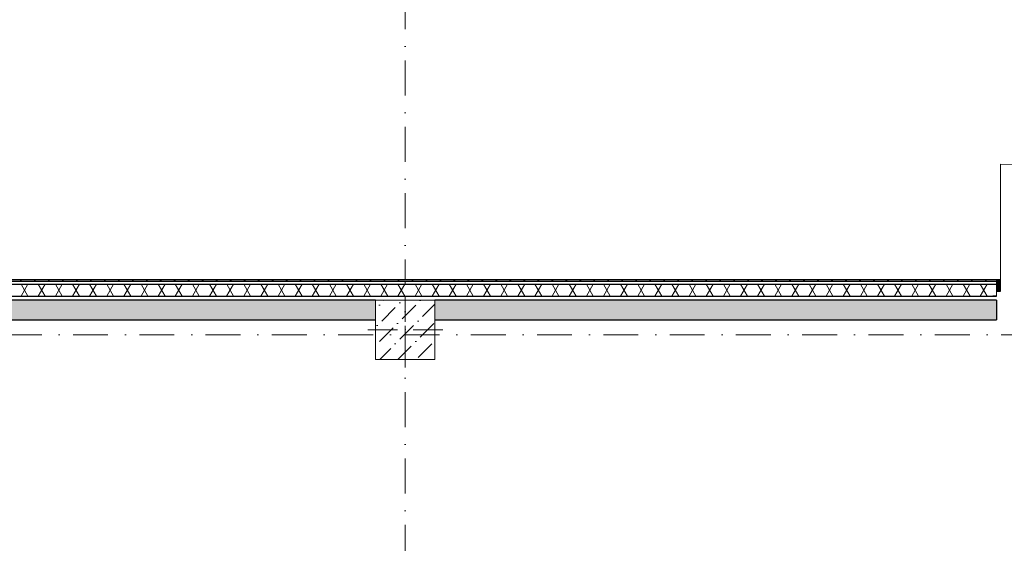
# Model space of a CAD drawing. Header units: millimetres. Extents: x -59761 to 112741, y -57975 to 46221.
# Tile 258 of 421: x 14100 to 24057, y 15892 to 21183. Entities that reach past the tile are written whole.
import ezdxf

# ---------------------------------------------------------------- set-up
doc = ezdxf.new("R2010")
doc.units = ezdxf.units.MM
doc.linetypes.add('Wipeout_Contour', pattern=[1000, 0, -1000])
doc.linetypes.add('Штрихпунктирная', pattern=[670.277762, 352.777767, -176.388884, 0, -141.111112])
for name, color, linetype in [('Конструктив - Колонны', 7, 'Continuous'), ('Конструктив - Стены Внутр сущ.', 7, 'Continuous'), ('Конструктив - Стены наружние фасад', 7, 'Continuous'), ('Элемент Модели - Оси', 2, 'Continuous')]:
    doc.layers.add(name, color=color, linetype=linetype)

msp = doc.modelspace()

# ---------------------------------------------------------------- hatches: boundary and pattern name
at = {"layer": 'Конструктив - Стены Внутр сущ.', "linetype": 'Continuous', "lineweight": 15}
for points in [[(9300, 18150), (17700, 18150), (17700, 18350), (9300, 18350)], [(18300, 18150), (23980, 18150), (23980, 18350), (18300, 18350)]]:
    msp.add_hatch(color=7, dxfattribs=at).paths.add_polyline_path(points)

# ---------------------------------------------------------------- linework, layer by layer
at = {"layer": 'Конструктив - Стены Внутр сущ.', "color": 7, "linetype": 'Continuous', "lineweight": 30}
msp.add_line((23980, 18350), (23980, 18150), dxfattribs=at)
msp.add_line((23980, 18350), (23980, 18150), dxfattribs=at)
at = {"layer": 'Конструктив - Стены Внутр сущ.', "color": 7, "linetype": 'Continuous', "lineweight": 30, "flags": 128}
for points in [[(17700, 18350), (9300, 18350)], [(23980, 18350), (18300, 18350)], [(9300, 18150), (17700, 18150)], [(18300, 18150), (23980, 18150)]]:
    msp.add_lwpolyline(points, dxfattribs=at)

# ---------------------------------------------------------------- next in the draw order: wipeouts: each hides what was drawn before it
at = {"color": 254, "linetype": 'Wipeout_Contour', "lineweight": 0, "ltscale": 9960780.952978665}
msp.add_wipeout([(17700, 17750), (18300, 17750), (18300, 18350), (17700, 18350)], dxfattribs=at).dxf.layer = 'Конструктив - Колонны'

# ---------------------------------------------------------------- next in the draw order: hatches: boundary and pattern name
at = {"layer": 'Конструктив - Колонны', "linetype": 'Continuous', "lineweight": 15}
h = msp.add_hatch(dxfattribs=at)
h.set_pattern_fill('БЕТОН_01_000D', style=0, pattern_type=2)
h.set_pattern_definition([(45, (-45000, -54000), (-183.84776, 183.84776), [195, -65, 0, -65]), (45, (-44977.02, -53793.17), (-183.84776, 183.84776), [195, -65, 0, -65])])
h.paths.add_polyline_path([(17700, 17750), (18300, 17750), (18300, 18350), (17700, 18350)])

# ---------------------------------------------------------------- next in the draw order: linework, layer by layer
at = {"layer": 'Конструктив - Колонны', "color": 7, "linetype": 'Continuous', "lineweight": 0}
for p, q in [((18000, 18130), (18000, 18430)), ((17920, 18050), (17620, 18050)), ((18080, 18050), (18380, 18050)), ((18000, 17970), (18000, 17670))]:
    msp.add_line(p, q, dxfattribs=at)
at = {"layer": 'Конструктив - Колонны', "color": 7, "linetype": 'Continuous', "lineweight": 15, "flags": 128}
msp.add_lwpolyline([(17700, 17750), (18300, 17750), (18300, 18350), (17700, 18350)], close=True, dxfattribs=at)
at = {"layer": 'Конструктив - Колонны', "color": 7, "linetype": 'Continuous', "lineweight": 0}
msp.add_point((18000, 18050), dxfattribs=at)
at = {"layer": 'Элемент Модели - Оси', "color": 7, "linetype": 'Штрихпунктирная', "lineweight": 15}
for p, q in [((18000, 38200), (18000, -55975)), ((-57760.58, 18000), (110650, 18000))]:
    msp.add_line(p, q, dxfattribs=at)

# ---------------------------------------------------------------- next in the draw order: wipeouts: each hides what was drawn before it
at = {"color": 254, "linetype": 'Wipeout_Contour', "lineweight": 0, "ltscale": 9919035.060247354}
msp.add_wipeout([(23980, 18510), (-8890, 18510), (-8890, 18390), (23980, 18390)], dxfattribs=at).dxf.layer = 'Конструктив - Стены наружние фасад'

# ---------------------------------------------------------------- next in the draw order: hatches: boundary and pattern name
at = {"layer": 'Конструктив - Стены наружние фасад', "linetype": 'Continuous', "lineweight": 5}
h = msp.add_hatch(dxfattribs=at)
h.set_pattern_fill('ИЗОЛЯЦИЯ_02_000D', style=0, pattern_type=2)
h.set_pattern_definition([(60, (-45000, -54000), (-129.9038, 75), []), (120, (-45000, -54000), (129.9038, 75), [])])
h.paths.add_polyline_path([(23980, 18510), (-8890, 18510), (-8890, 18390), (23980, 18390)])

# ---------------------------------------------------------------- next in the draw order: linework, layer by layer
at = {"layer": 'Конструктив - Стены наружние фасад', "color": 7, "linetype": 'Continuous', "lineweight": 5}
msp.add_line((23980, 18440), (23980, 18390), dxfattribs=at)
msp.add_line((23980, 18440), (23980, 18390), dxfattribs=at)
msp.add_line((23980, 18440), (23980, 18390), dxfattribs=at)
at = {"layer": 'Конструктив - Стены наружние фасад', "color": 7, "linetype": 'Continuous', "lineweight": 30}
for p, q in [((23980, 18440), (24020, 18440)), ((23980, 18390), (23943, 18390)), ((23980, 18390), (23943, 18390)), ((23980, 18390), (23943, 18390))]:
    msp.add_line(p, q, dxfattribs=at)
at = {"layer": 'Конструктив - Стены наружние фасад', "color": 7, "linetype": 'Continuous', "lineweight": 30, "flags": 128}
msp.add_lwpolyline([(-8890, 18390), (23980, 18390)], dxfattribs=at)

# ---------------------------------------------------------------- next in the draw order: wipeouts: each hides what was drawn before it
at = {"color": 254, "linetype": 'Wipeout_Contour', "lineweight": 0, "ltscale": 9918694.689693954}
msp.add_wipeout([(-9040, 18540), (23980, 18540), (23980, 18555), (-9040, 18555)], dxfattribs=at).dxf.layer = 'Конструктив - Стены наружние фасад'

# ---------------------------------------------------------------- next in the draw order: hatches: boundary and pattern name
at = {"layer": 'Конструктив - Стены наружние фасад', "linetype": 'Continuous', "lineweight": 5}
h = msp.add_hatch(dxfattribs=at)
h.set_pattern_fill('МЕТАЛЛ___ТВЕРДЫЙ_СПЛАВ_000D', style=0, pattern_type=2)
h.set_pattern_definition([(45, (-45000, -54000), (-70.71068, 70.71068), [])])
h.paths.add_polyline_path([(-9040, 18540), (23980, 18540), (23980, 18555), (-9040, 18555)])
at = {"layer": 'Конструктив - Стены наружние фасад', "linetype": 'Continuous', "lineweight": 0}
msp.add_hatch(color=255, dxfattribs=at).paths.add_polyline_path([(23980, 18440), (24020, 18440), (24020, 18555), (23980, 18555)])

# ---------------------------------------------------------------- next in the draw order: linework, layer by layer
at = {"layer": 'Конструктив - Стены наружние фасад', "color": 7, "linetype": 'Continuous', "lineweight": 15}
msp.add_line((24020, 18555), (24020, 19725), dxfattribs=at)
at = {"layer": 'Конструктив - Стены наружние фасад', "color": 7, "linetype": 'Continuous', "lineweight": 30}
for p, q in [((-9040, 18540), (23980, 18540)), ((23980, 18555), (23943, 18555)), ((23980, 18555), (23943, 18555)), ((23980, 18555), (23943, 18555)), ((24020, 18555), (23980, 18555)), ((23980, 18555), (23980, 18440)), ((23980, 18540), (23980, 18510)), ((23980, 18540), (23980, 18510)), ((23980, 18540), (23980, 18510)), ((24020, 18440), (24020, 18555)), ((-9010, 18510), (23980, 18510))]:
    msp.add_line(p, q, dxfattribs=at)
at = {"layer": 'Конструктив - Стены наружние фасад', "color": 214, "linetype": 'Continuous', "lineweight": 15}
msp.add_line((23980, 18555), (23980, 18540), dxfattribs=at)
msp.add_line((23980, 18555), (23980, 18540), dxfattribs=at)
msp.add_line((23980, 18555), (23980, 18540), dxfattribs=at)
at = {"layer": 'Конструктив - Стены наружние фасад', "color": 7, "linetype": 'Continuous', "lineweight": 5}
msp.add_line((23980, 18510), (23980, 18440), dxfattribs=at)
msp.add_line((23980, 18510), (23980, 18440), dxfattribs=at)
msp.add_line((23980, 18510), (23980, 18440), dxfattribs=at)
at = {"layer": 'Конструктив - Стены наружние фасад', "color": 7, "linetype": 'Continuous', "lineweight": 30, "flags": 128}
msp.add_lwpolyline([(23980, 18555), (7905, 18555)], dxfattribs=at)
at = {"layer": 'Конструктив - Стены наружние фасад', "color": 7, "linetype": 'Continuous', "lineweight": 15}
msp.add_arc((24020, 18555), 1170, 0, 90, dxfattribs=at)

doc.saveas('drawing.dxf')
